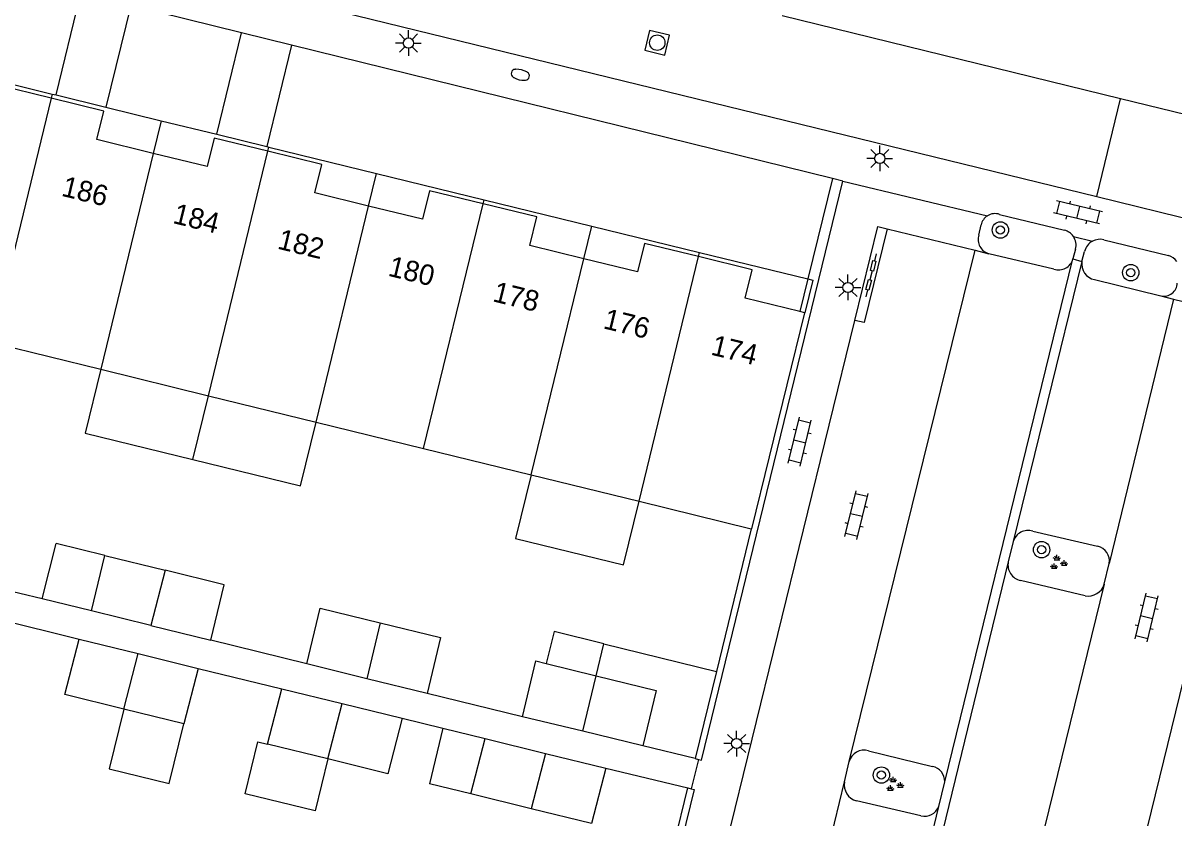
# Model space of a CAD drawing. Extents: x 125000 to 129004, y 397500 to 399008.
# Drawn here: x 127817.9 to 127874, y 398193 to 398231.7 of the extents above; entities that cross this region are included whole.
import ezdxf

# ---------------------------------------------------------------- set-up
doc = ezdxf.new("R2010")
doc.units = 0
for name, color, linetype in [('gg-afsc-erfafscheiding', 7, 'Continuous'), ('gg-afsc-hekwerk', 7, 'Continuous'), ('gg-afsc-muur', 7, 'Continuous'), ('gg-anno-huisnummerreeks BGT', 7, 'Continuous'), ('gg-bbg-bijgebouw', 7, 'Continuous'), ('gg-bbg-hoofdgebouw', 7, 'Continuous'), ('gg-bbg-luifel en loopbrug', 7, 'Continuous'), ('gg-bbg-onder overbouw', 7, 'Continuous'), ('gg-bbg-pand overbouw', 7, 'Continuous'), ('gg-bbg-tussenscheiding', 7, 'Continuous'), ('gg-bbg-tussenscheiding niveau 01', 7, 'Continuous'), ('gg-knt-verharding', 7, 'Continuous'), ('gg-knt-verharding nz', 7, 'Continuous'), ('gt-grn-afwateringsgoot', 7, 'Continuous'), ('gt-grn-weggrens', 7, 'Continuous'), ('gt-symb-afwateringsgoot', 7, 'Continuous'), ('gt-symb-boom', 7, 'Continuous'), ('gt-symb-brandkraan', 7, 'Continuous'), ('gt-symb-groenvak', 7, 'Continuous'), ('gt-symb-klinker verharding', 7, 'Continuous'), ('gt-symb-lichtmast', 7, 'Continuous'), ('gt-symb-rioolschacht', 7, 'Continuous')]:
    doc.layers.add(name, color=color, linetype=linetype)

# ---------------------------------------------------------------- blocks, each defined once
blk = doc.blocks.new('gt0-BOOM')
at = {"layer": 'gt-symb-boom'}
for radius in [0.4, 0.2]:
    blk.add_circle((0, 0), radius, dxfattribs=at)
blk = doc.blocks.new('gt0-GRVAK')
at = {"layer": 'gt-symb-groenvak'}
for p, q in [((-0.11, 0.189), (-0.228, 0.24)), ((-0.182, 0.153), (0.088, 0.153)), ((-0.091, 0.211), (-0.156, 0.322)), ((-0.047, 0.214), (-0.047, 0.393)), ((-0.004, 0.211), (0.061, 0.322)), ((0.015, 0.189), (0.133, 0.24)), ((0.262, -0.052), (0.197, 0.059)), ((0.305, -0.049), (0.305, 0.13)), ((0.349, -0.052), (0.414, 0.059)), ((-0.245, -0.228), (-0.363, -0.177)), ((-0.318, -0.264), (-0.047, -0.264)), ((-0.226, -0.206), (-0.291, -0.095)), ((-0.183, -0.203), (-0.183, -0.024)), ((-0.139, -0.206), (-0.074, -0.095)), ((-0.12, -0.228), (-0.002, -0.177)), ((0.243, -0.074), (0.125, -0.023)), ((0.17, -0.11), (0.441, -0.11)), ((0.368, -0.074), (0.486, -0.023))]:
    blk.add_line(p, q, dxfattribs=at)
blk = doc.blocks.new('gt0-KL1')
at = {"layer": 'gt-symb-klinker verharding'}
for p, q in [((-1.15, 0.3), (1.15, 0.3)), ((-1, -0.3), (-1, 0.3)), ((-0.5, 0.3), (-0.5, 0.45)), ((0, -0.3), (0, 0.3)), ((0.5, 0.3), (0.5, 0.45)), ((1, -0.3), (1, 0.3)), ((-1.15, -0.3), (1.15, -0.3)), ((-0.5, -0.45), (-0.5, -0.3)), ((0.5, -0.45), (0.5, -0.3))]:
    blk.add_line(p, q, dxfattribs=at)
blk = doc.blocks.new('gt0-LMAST')
at = {"layer": 'gt-symb-lichtmast'}
for p, q in [((-0.005, 0.246), (-0.005, 0.621)), ((-0.182, 0.173), (-0.447, 0.438)), ((0.172, 0.173), (0.437, 0.438)), ((-0.255, -0.004), (-0.63, -0.004)), ((-0.182, -0.181), (-0.447, -0.446)), ((-0.005, -0.254), (-0.005, -0.629)), ((0.437, -0.446), (0.172, -0.181)), ((0.245, -0.004), (0.62, -0.004))]:
    blk.add_line(p, q, dxfattribs=at)
blk.add_circle((-0.005, -0.004), 0.25, dxfattribs=at)
blk = doc.blocks.new('gt0-AFWGT_1')
at = {"layer": 'gt-symb-afwateringsgoot'}
for p, q in [((-1.076, 0), (-0.726, 0)), ((-0.225, 0), (0.225, 0)), ((0.725, 0), (1.075, 0))]:
    blk.add_line(p, q, dxfattribs=at)
for points in [[(-0.726, 0.075), (-0.225, 0.075), (-0.225, -0.075), (-0.726, -0.075)], [(0.225, 0.075), (0.725, 0.075), (0.725, -0.075), (0.225, -0.075)]]:
    blk.add_lwpolyline(points, close=True, dxfattribs=at)
blk = doc.blocks.new('gt0-RS')
at = {"layer": 'gt-symb-rioolschacht'}
blk.add_lwpolyline([(-0.5, -0.5), (0.5, -0.5), (0.5, 0.5), (-0.5, 0.5)], close=True, dxfattribs=at)
blk.add_circle((0, 0), 0.375, dxfattribs=at)
blk = doc.blocks.new('gt0-BR')
at = {"layer": 'gt-symb-brandkraan'}
for centre, radius, start, end in [((-0.244, 0), 0.206, 107.5669, 252.4331), ((0.599, -2.664), 3, 106.892, 107.5669), ((0, -0.691), 0.938, 73.108, 106.892), ((-0.599, -2.664), 3, 72.4331, 73.108), ((0.244, 0), 0.206, 287.567, 72.4331), ((0.599, 2.664), 3, 252.4331, 253.108), ((0, 0.691), 0.938, 253.108, 286.8921), ((-0.599, 2.664), 3, 286.8921, 287.567)]:
    blk.add_arc(centre, radius, start, end, dxfattribs=at)

msp = doc.modelspace()

# ---------------------------------------------------------------- linework, layer by layer
at = {"layer": 'gg-afsc-erfafscheiding'}
for p, q in [((127818.828, 398203.693), (127816.498, 398204.252)), ((127816.447, 398202.768), (127820.642, 398201.727)), ((127831.729, 398200.523), (127827.063, 398201.679)), ((127826.444, 398200.31), (127830.522, 398199.313)), ((127842.251, 398197.957), (127837.597, 398199.093)), ((127836.386, 398197.879), (127838.37, 398197.397))]:
    msp.add_line(p, q, dxfattribs=at)
at = {"layer": 'gg-afsc-hekwerk'}
msp.add_line((127850.828, 398195.872), (127850.469, 398194.444), dxfattribs=at)
at = {"layer": 'gg-afsc-muur'}
for p, q in [((127857.355, 398224.176), (127856.159, 398219.281)), ((127857.87, 398224.05), (127857.355, 398224.176)), ((127856.159, 398219.281), (127855.77, 398217.691)), ((127853.401, 398207.115), (127851.701, 398200.163)), ((127850.662, 398195.912), (127850.828, 398195.872)), ((127850.303, 398194.485), (127850.469, 398194.444))]:
    msp.add_line(p, q, dxfattribs=at)
for points in [[(127850.828, 398195.872), (127850.973, 398195.836), (127857.87, 398224.05)], [(127850.469, 398194.444), (127850.614, 398194.409), (127843.815, 398166.643)]]:
    msp.add_lwpolyline(points, dxfattribs=at)
at = {"layer": 'gg-bbg-bijgebouw'}
for p, q in [((127821.244, 398203.113), (127821.889, 398205.807)), ((127821.889, 398205.807), (127824.823, 398205.09)), ((127824.131, 398202.402), (127821.244, 398203.113)), ((127824.131, 398202.402), (127827.063, 398201.679)), ((127820.642, 398201.727), (127823.509, 398201.027)), ((127823.509, 398201.027), (127826.444, 398200.31)), ((127826.444, 398200.31), (127825.746, 398197.611)), ((127834.663, 398199.808), (127831.729, 398200.523)), ((127843.406, 398200.546), (127845.835, 398199.953)), ((127837.597, 398199.093), (127834.663, 398199.808)), ((127829.824, 398196.614), (127830.522, 398199.313)), ((127830.522, 398199.313), (127833.452, 398198.597)), ((127825.746, 398197.611), (127822.813, 398198.329)), ((127833.452, 398198.597), (127836.386, 398197.879)), ((127845.186, 398197.247), (127842.251, 398197.957)), ((127848.12, 398196.538), (127845.186, 398197.247)), ((127839.732, 398194.19), (127840.432, 398196.896)), ((127840.432, 398196.896), (127843.375, 398196.168)), ((127832.755, 398195.897), (127829.824, 398196.614)), ((127843.375, 398196.168), (127846.307, 398195.443)), ((127846.307, 398195.443), (127845.611, 398192.752)), ((127842.677, 398193.47), (127839.732, 398194.19)), ((127845.611, 398192.752), (127842.677, 398193.47))]:
    msp.add_line(p, q, dxfattribs=at)
for points in [[(127827.063, 398201.679), (127827.71, 398204.384), (127824.823, 398205.09)], [(127831.729, 398200.523), (127832.38, 398203.242), (127835.314, 398202.525)], [(127835.314, 398202.525), (127838.247, 398201.808), (127837.597, 398199.093)], [(127822.813, 398198.329), (127819.945, 398199.031), (127820.642, 398201.727)], [(127842.251, 398197.957), (127842.901, 398200.67), (127843.406, 398200.546)], [(127845.835, 398199.953), (127848.766, 398199.236), (127848.12, 398196.538)], [(127836.386, 398197.879), (127835.688, 398195.179), (127832.755, 398195.897)]]:
    msp.add_lwpolyline(points, dxfattribs=at)
at = {"layer": 'gg-bbg-hoofdgebouw'}
for p, q in [((127816.381, 398216.178), (127821.694, 398214.878)), ((127821.694, 398214.878), (127826.939, 398213.593)), ((127826.939, 398213.593), (127832.184, 398212.309)), ((127832.184, 398212.309), (127837.429, 398211.025)), ((127837.429, 398211.025), (127842.674, 398209.741)), ((127842.674, 398209.741), (127847.929, 398208.455)), ((127847.929, 398208.455), (127853.401, 398207.115))]:
    msp.add_line(p, q, dxfattribs=at)
msp.add_lwpolyline([(127853.401, 398207.115), (127853.43, 398207.108), (127856.014, 398217.631)], dxfattribs=at)
at = {"layer": 'gg-bbg-luifel en loopbrug'}
for p, q in [((127819.512, 398228.243), (127820.723, 398233.197)), ((127823.151, 398232.6), (127821.94, 398227.649)), ((127827.351, 398226.326), (127828.56, 398231.267)), ((127830.987, 398230.67), (127828.56, 398231.267)), ((127830.987, 398230.67), (127829.78, 398225.732)), ((127826.178, 398210.485), (127826.939, 398213.593)), ((127818.828, 398203.693), (127819.518, 398206.386)), ((127821.889, 398205.807), (127819.518, 398206.386)), ((127821.244, 398203.113), (127818.828, 398203.693)), ((127845.835, 398199.953), (127846.216, 398201.507)), ((127846.216, 398201.507), (127851.701, 398200.163)), ((127851.701, 398200.163), (127850.662, 398195.912)), ((127838.37, 398197.397), (127837.712, 398194.684)), ((127838.37, 398197.397), (127840.432, 398196.896)), ((127850.662, 398195.912), (127848.12, 398196.538)), ((127846.307, 398195.443), (127850.303, 398194.485)), ((127839.732, 398194.19), (127837.712, 398194.684)), ((127849.638, 398191.768), (127850.303, 398194.485))]:
    msp.add_line(p, q, dxfattribs=at)
for points in [[(127821.694, 398214.878), (127820.933, 398211.77), (127826.178, 398210.485)], [(127826.178, 398210.485), (127831.422, 398209.2), (127832.184, 398212.309)], [(127842.674, 398209.741), (127841.913, 398206.633), (127847.167, 398205.346), (127847.929, 398208.455)], [(127846.216, 398201.507), (127843.788, 398202.102), (127843.406, 398200.546)], [(127822.813, 398198.329), (127822.101, 398195.415), (127825.034, 398194.698), (127825.746, 398197.611)], [(127832.755, 398195.897), (127832.138, 398193.371), (127828.738, 398194.202), (127829.355, 398196.729), (127829.824, 398196.614)]]:
    msp.add_lwpolyline(points, dxfattribs=at)
at = {"layer": 'gg-bbg-onder overbouw'}
msp.add_line((127856.014, 398217.631), (127855.77, 398217.691), dxfattribs=at)
for points in [[(127819.277, 398228.084), (127816.612, 398228.734), (127816.273, 398227.349), (127813.636, 398227.994)], [(127824.253, 398225.398), (127821.5, 398226.071), (127821.84, 398227.46), (127819.277, 398228.084)], [(127829.836, 398225.502), (127827.224, 398226.139), (127826.885, 398224.754), (127824.253, 398225.398)], [(127834.744, 398222.832), (127832.12, 398223.474), (127832.46, 398224.863), (127829.836, 398225.502)], [(127840.327, 398222.937), (127837.712, 398223.575), (127837.373, 398222.189), (127834.744, 398222.832)], [(127845.235, 398220.267), (127842.601, 398220.911), (127842.941, 398222.3), (127840.327, 398222.937)], [(127850.828, 398220.371), (127848.202, 398221.013), (127847.862, 398219.624), (127845.235, 398220.267)], [(127855.77, 398217.691), (127853.097, 398218.344), (127853.437, 398219.733), (127850.828, 398220.371)]]:
    msp.add_lwpolyline(points, dxfattribs=at)
at = {"layer": 'gg-bbg-pand overbouw'}
for p, q in [((127814.023, 398229.585), (127819.327, 398228.288)), ((127819.327, 398228.288), (127819.512, 398228.243)), ((127819.512, 398228.243), (127821.94, 398227.649)), ((127821.94, 398227.649), (127824.64, 398226.989)), ((127824.64, 398226.989), (127827.351, 398226.326)), ((127827.351, 398226.326), (127829.78, 398225.732)), ((127829.78, 398225.732), (127829.886, 398225.706)), ((127829.886, 398225.706), (127835.131, 398224.423)), ((127835.131, 398224.423), (127840.376, 398223.141)), ((127840.376, 398223.141), (127845.622, 398221.858)), ((127845.622, 398221.858), (127850.877, 398220.573)), ((127850.877, 398220.573), (127856.159, 398219.281))]:
    msp.add_line(p, q, dxfattribs=at)
msp.add_lwpolyline([(127856.159, 398219.281), (127856.404, 398219.221), (127856.014, 398217.631)], dxfattribs=at)
at = {"layer": 'gg-bbg-tussenscheiding'}
for p, q in [((127819.277, 398228.084), (127816.381, 398216.178)), ((127824.253, 398225.398), (127821.694, 398214.878)), ((127826.939, 398213.593), (127829.836, 398225.502)), ((127832.184, 398212.309), (127834.744, 398222.832)), ((127837.429, 398211.025), (127840.327, 398222.937)), ((127842.674, 398209.741), (127845.235, 398220.267)), ((127847.929, 398208.455), (127850.828, 398220.371)), ((127824.823, 398205.09), (127824.131, 398202.402)), ((127835.314, 398202.525), (127834.663, 398199.808)), ((127822.813, 398198.329), (127823.509, 398201.027)), ((127845.186, 398197.247), (127845.835, 398199.953)), ((127832.755, 398195.897), (127833.452, 398198.597)), ((127843.375, 398196.168), (127842.677, 398193.47))]:
    msp.add_line(p, q, dxfattribs=at)
at = {"layer": 'gg-bbg-tussenscheiding niveau 01'}
for p, q in [((127819.327, 398228.288), (127819.277, 398228.084)), ((127824.64, 398226.989), (127824.253, 398225.398)), ((127829.836, 398225.502), (127829.886, 398225.706)), ((127834.744, 398222.832), (127835.131, 398224.423)), ((127840.327, 398222.937), (127840.376, 398223.141)), ((127845.235, 398220.267), (127845.622, 398221.858)), ((127850.828, 398220.371), (127850.877, 398220.573))]:
    msp.add_line(p, q, dxfattribs=at)
at = {"layer": 'gg-knt-verharding'}
for p, q in [((127782.567, 398244.73), (127870.24, 398223.297)), ((127828.56, 398231.267), (127823.151, 398232.6)), ((127871.403, 398228.054), (127854.913, 398232.098)), ((127857.355, 398224.176), (127830.987, 398230.67)), ((127886.13, 398224.443), (127871.403, 398228.054)), ((127870.24, 398223.297), (127949.16, 398203.955)), ((127864.495, 398221.418), (127864.606, 398221.917)), ((127865.508, 398222.425), (127868.665, 398221.66)), ((127860.02, 398221.72), (127864.311, 398220.676)), ((127870.586, 398221.191), (127873.732, 398220.417)), ((127864.311, 398220.676), (127864.984, 398220.512)), ((127868.157, 398219.762), (127864.984, 398220.512)), ((127869.209, 398220.731), (127869.075, 398220.253)), ((127869.518, 398220.135), (127869.646, 398220.621)), ((127870.127, 398219.248), (127873.373, 398218.458)), ((127873.373, 398218.458), (127873.982, 398218.304)), ((127837.169, 398130.474), (127858.449, 398217.263)), ((127877.555, 398212.416), (127856.322, 398125.717)), ((127867.121, 398206.993), (127870.281, 398206.257)), ((127870.605, 398204.411), (127870.849, 398205.416)), ((127869.677, 398203.851), (127866.531, 398204.596)), ((127859.115, 398196.296), (127862.24, 398195.535)), ((127857.948, 398194.78), (127858.168, 398195.767)), ((127861.669, 398193.122), (127858.523, 398193.852))]:
    msp.add_line(p, q, dxfattribs=at)
msp.add_lwpolyline([(127873.982, 398218.304), (127878.714, 398217.158), (127878.67, 398216.978)], dxfattribs=at)
for centre, radius, start, end in [((127865.28, 398221.775), 0.689, 70.7072, 122.3108), ((127865.279, 398221.775), 0.688, 122.2621, 168.1042), ((127865.179, 398221.202), 0.717, 162.4686, 254.246), ((127868.469, 398220.921), 0.765, 34.2307, 75.1177), ((127868.468, 398220.921), 0.765, 345.5892, 34.1736), ((127870.403, 398220.434), 0.78, 117.5894, 166.0961), ((127870.402, 398220.433), 0.78, 76.3418, 117.4932), ((127868.385, 398220.439), 0.715, 251.382, 344.8989), ((127873.541, 398219.679), 0.762, 36.9115, 75.4557), ((127870.28, 398220.006), 0.773, 170.3763, 258.5694), ((127873.514, 398219.099), 0.656, 257.6009, 358.0694), ((127866.887, 398206.287), 0.744, 71.6387, 164.4875), ((127870.136, 398205.547), 0.725, 349.614, 78.4552), ((127866.679, 398205.348), 0.766, 168.0291, 258.8854), ((127869.836, 398204.636), 0.801, 258.5099, 343.7077), ((127858.911, 398195.55), 0.774, 74.6962, 163.6798), ((127862.076, 398194.791), 0.762, 359.6985, 77.5837), ((127858.75, 398194.635), 0.815, 169.7574, 253.8083), ((127861.843, 398193.852), 0.75, 256.6089, 339.2639)]:
    msp.add_arc(centre, radius, start, end, dxfattribs=at)
at = {"layer": 'gg-knt-verharding nz'}
for p, q in [((127858.168, 398195.767), (127864.311, 398220.676)), ((127873.982, 398218.304), (127870.849, 398205.416)), ((127870.605, 398204.411), (127863.183, 398174.192)), ((127852.338, 398171.769), (127857.948, 398194.78))]:
    msp.add_line(p, q, dxfattribs=at)
at = {"layer": 'gt-grn-afwateringsgoot'}
for p, q in [((127862.838, 398194.787), (127869.075, 398220.253)), ((127869.075, 398220.253), (127869.518, 398220.135)), ((127869.518, 398220.135), (127866.17, 398206.486)), ((127866.17, 398206.486), (127865.929, 398205.507)), ((127865.929, 398205.507), (127858.531, 398175.25)), ((127862.544, 398193.586), (127862.838, 398194.787)), ((127856.946, 398170.727), (127862.544, 398193.586))]:
    msp.add_line(p, q, dxfattribs=at)
for points in [[(127858.449, 398217.263), (127859.566, 398221.831), (127860.02, 398221.72)], [(127860.02, 398221.72), (127858.903, 398217.152), (127858.449, 398217.263)]]:
    msp.add_lwpolyline(points, dxfattribs=at)
at = {"layer": 'gt-grn-weggrens'}
for p, q in [((127870.24, 398223.297), (127871.403, 398228.054)), ((127857.87, 398224.05), (127864.912, 398222.357)), ((127869.101, 398221.351), (127870.042, 398221.125))]:
    msp.add_line(p, q, dxfattribs=at)

# ---------------------------------------------------------------- block references
at = {"layer": 'gt-symb-afwateringsgoot', "xscale": 0.9999581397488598, "yscale": 0.9999581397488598, "rotation": -103.73224846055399}
msp.add_blockref('gt0-AFWGT_1', (127859.235, 398219.456), dxfattribs=at)
at = {"layer": 'gt-symb-boom'}
for p in [(127865.544, 398221.665), (127871.899, 398219.589), (127867.552, 398206.092), (127859.744, 398195.112)]:
    msp.add_blockref('gt0-BOOM', p, dxfattribs=at)
at = {"layer": 'gt-symb-brandkraan', "rotation": 166.17220496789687}
msp.add_blockref('gt0-BR', (127842.145, 398229.228), dxfattribs=at)
at = {"layer": 'gt-symb-groenvak'}
for p in [(127868.347, 398205.449), (127860.366, 398194.64)]:
    msp.add_blockref('gt0-GRVAK', p, dxfattribs=at)
at = {"layer": 'gt-symb-klinker verharding'}
for p, rotation in [((127869.329, 398222.522), 166.51987378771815), ((127855.767, 398211.355), 76.40843956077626), ((127858.531, 398207.774), 76.40843956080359), ((127872.673, 398202.792), 76.40843956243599)]:
    msp.add_blockref('gt0-KL1', p, dxfattribs=dict(at, rotation=rotation))
at = {"layer": 'gt-symb-lichtmast'}
for p in [(127836.695, 398230.777), (127859.67, 398225.156), (127858.121, 398218.87), (127852.693, 398196.653)]:
    msp.add_blockref('gt0-LMAST', p, dxfattribs=at)
at = {"layer": 'gt-symb-rioolschacht', "rotation": 76.75619797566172}
msp.add_blockref('gt0-RS', (127848.82, 398230.791), dxfattribs=at)

# ---------------------------------------------------------------- texts
at = {"layer": 'gg-anno-huisnummerreeks BGT'}
for s, rotation, p in [('186', 346.2, (127819.732, 398223.34)), ('184', 346.3, (127825.159, 398222.011)), ('182', 346.3, (127830.257, 398220.765)), ('180', 346.3, (127835.649, 398219.446)), ('178', 346.3, (127840.75, 398218.2)), ('176', 346.3, (127846.139, 398216.884)), ('174', 346.3, (127851.39, 398215.6))]:
    msp.add_text(s, height=1, rotation=rotation, dxfattribs=at).set_placement(p)

doc.saveas('drawing.dxf')
